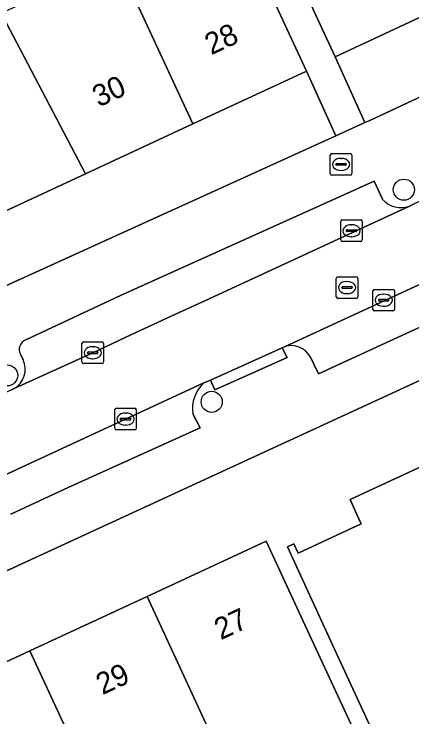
# Model space of a CAD drawing. Extents: x 159262 to 160143, y 383399 to 384319.
# Drawn here: x 159429.03 to 159447.47, y 384187.22 to 384219.78 of the extents above; entities that cross this region are included whole.
import ezdxf

# ---------------------------------------------------------------- set-up
doc = ezdxf.new("R2010")
doc.units = 0
for name, color, linetype in [('IMGEO_Boom', 7, 'Continuous'), ('IMGEO_Brandkraan', 7, 'Continuous'), ('IMGEO_Erf', 7, 'Continuous'), ('IMGEO_Kolk', 7, 'Continuous'), ('IMGEO_Pand', 7, 'Continuous'), ('IMGEO_Pand_nummerreeks', 7, 'Continuous'), ('IMGEO_Parkeervlak_open', 7, 'Continuous'), ('IMGEO_Rijbaan_lokaal_open', 7, 'Continuous'), ('IMGEO_Rioolput', 7, 'Continuous'), ('IMGEO_Voetpad_open', 7, 'Continuous')]:
    doc.layers.add(name, color=color, linetype=linetype)

msp = doc.modelspace()

# ---------------------------------------------------------------- linework, layer by layer
at = {"layer": 'IMGEO_Boom'}
for centre in [(159447.097, 384211.641), (159428.71, 384203.039), (159438.191, 384201.816)]:
    msp.add_circle(centre, 0.489, dxfattribs=at)
at = {"layer": 'IMGEO_Brandkraan'}
for p, q in [((159443.762, 384213.314), (159444.614, 384213.314)), ((159443.687, 384212.388), (159443.687, 384213.24)), ((159444.175, 384213.094), (159444.2, 384213.094)), ((159444.688, 384213.24), (159444.688, 384212.388)), ((159443.946, 384212.808), (159443.946, 384212.82)), ((159444.384, 384212.771), (159443.986, 384212.771)), ((159443.989, 384212.857), (159444.387, 384212.857)), ((159444.43, 384212.82), (159444.43, 384212.808)), ((159444.614, 384212.314), (159443.762, 384212.314)), ((159444.198, 384212.534), (159444.173, 384212.534))]:
    msp.add_line(p, q, dxfattribs=at)
for points in [[(159443.762, 384213.314), (159444.614, 384213.314)], [(159443.687, 384212.388), (159443.687, 384213.24)], [(159444.688, 384213.24), (159444.688, 384212.388)], [(159444.614, 384212.314), (159443.762, 384212.314)]]:
    msp.add_lwpolyline(points, dxfattribs=at)
for centre, radius, start, end in [((159443.764, 384213.238), 0.0765, 91.552, 178.448), ((159443.764, 384213.238), 0.0765, 91.552, 178.448), ((159444.612, 384213.238), 0.0765, 1.552, 88.448), ((159444.612, 384213.238), 0.0765, 1.552, 88.448), ((159443.986, 384212.817), 0.0403, 85.8775, 175.7526), ((159443.983, 384212.807), 0.0366, 178.938, 274.7102), ((159444.387, 384212.814), 0.043, 264.8664, 352.4533), ((159444.391, 384212.819), 0.0386, 1.7309, 96.639), ((159443.764, 384212.39), 0.0765, 181.552, 268.448), ((159443.764, 384212.39), 0.0765, 181.552, 268.448), ((159444.612, 384212.39), 0.0765, 271.552, 358.448), ((159444.612, 384212.39), 0.0765, 271.552, 358.448)]:
    msp.add_arc(centre, radius, start, end, dxfattribs=at)
for centre, major_axis, ratio, start_param, end_param in [((159444.174, 384212.814), (-0.387, 0.002), 0.722429, 4.712389, 7.853982), ((159444.199, 384212.814), (-0.39, 0.002), 0.717154, 1.570796, 4.712389)]:
    msp.add_ellipse(centre, major_axis=major_axis, ratio=ratio, start_param=start_param, end_param=end_param, dxfattribs=at)
at = {"layer": 'IMGEO_Erf'}
for points in [[(159476.465, 384229.34), (159475.108, 384232.269), (159469.837, 384229.824), (159469.682, 384229.752), (159464.542, 384227.368), (159459.51, 384225.034), (159454.347, 384222.639), (159449.182, 384220.245), (159443.911, 384217.798), (159445.294, 384214.752), (159445.521, 384214.855)], [(159430.942, 384179.385), (159428.641, 384178.317), (159426.377, 384183.198), (159424.273, 384187.733), (159429.765, 384190.281), (159435.193, 384192.798), (159440.717, 384195.361), (159442.82, 384190.826), (159444.041, 384188.194), (159445.661, 384184.702), (159442.332, 384183.158), (159441.753, 384184.406), (159439.429, 384183.323), (159439.332, 384183.278), (159438.685, 384184.675), (159435.815, 384183.352), (159435.706, 384183.302), (159436.359, 384181.894), (159434.027, 384180.813), (159433.928, 384180.767)]]:
    msp.add_lwpolyline(points, close=True, dxfattribs=at)
for points in [[(159405.051, 384196.117), (159429.018, 384207.361), (159443.94, 384214.137), (159442.579, 384217.134), (159437.318, 384214.694), (159432.339, 384212.384), (159427.041, 384209.926), (159421.737, 384207.466), (159419.633, 384212.002), (159418.208, 384215.123), (159420.55, 384216.239), (159418.673, 384220.286)], [(159446.166, 384185.411), (159443.791, 384190.561), (159441.698, 384195.101), (159441.994, 384195.238), (159442.191, 384194.81), (159445.124, 384196.162), (159444.923, 384196.598), (159444.603, 384197.292), (159450.452, 384199.989), (159455.923, 384202.512), (159461.09, 384204.895), (159466.549, 384207.412), (159471.834, 384209.85), (159477.246, 384212.345), (159475.775, 384215.67), (159475.693, 384215.632), (159408.528, 384184.712)]]:
    msp.add_lwpolyline(points, dxfattribs=at)
at = {"layer": 'IMGEO_Kolk'}
for p, q in [((159444.17, 384209.316), (159444.17, 384210.168)), ((159444.245, 384210.242), (159445.097, 384210.242)), ((159445.171, 384210.168), (159445.171, 384209.316)), ((159444.429, 384209.736), (159444.429, 384209.748)), ((159444.867, 384209.699), (159444.469, 384209.699)), ((159444.472, 384209.785), (159444.87, 384209.785)), ((159444.658, 384210.022), (159444.683, 384210.022)), ((159444.913, 384209.748), (159444.913, 384209.736)), ((159444.681, 384209.462), (159444.656, 384209.462)), ((159445.097, 384209.242), (159444.245, 384209.242)), ((159445.663, 384206.099), (159445.663, 384206.951)), ((159445.738, 384207.025), (159446.59, 384207.025)), ((159446.151, 384206.805), (159446.176, 384206.805)), ((159446.664, 384206.951), (159446.664, 384206.099)), ((159445.922, 384206.519), (159445.922, 384206.531)), ((159446.36, 384206.482), (159445.962, 384206.482)), ((159445.965, 384206.568), (159446.363, 384206.568)), ((159446.406, 384206.531), (159446.406, 384206.519)), ((159446.174, 384206.245), (159446.149, 384206.245)), ((159446.59, 384206.025), (159445.738, 384206.025)), ((159432.178, 384203.664), (159432.178, 384204.516)), ((159432.253, 384204.59), (159433.105, 384204.59)), ((159433.179, 384204.516), (159433.179, 384203.664)), ((159432.666, 384204.37), (159432.691, 384204.37)), ((159432.437, 384204.084), (159432.437, 384204.096)), ((159432.875, 384204.047), (159432.477, 384204.047)), ((159432.48, 384204.133), (159432.878, 384204.133)), ((159432.921, 384204.096), (159432.921, 384204.084)), ((159433.105, 384203.59), (159432.253, 384203.59)), ((159432.689, 384203.81), (159432.664, 384203.81)), ((159433.697, 384200.589), (159433.697, 384201.441)), ((159433.772, 384201.515), (159434.624, 384201.515)), ((159434.185, 384201.295), (159434.21, 384201.295)), ((159434.698, 384201.441), (159434.698, 384200.589)), ((159433.956, 384201.009), (159433.956, 384201.021)), ((159434.394, 384200.972), (159433.996, 384200.972)), ((159433.999, 384201.058), (159434.397, 384201.058)), ((159434.44, 384201.021), (159434.44, 384201.009)), ((159434.208, 384200.735), (159434.183, 384200.735)), ((159434.624, 384200.515), (159433.772, 384200.515))]:
    msp.add_line(p, q, dxfattribs=at)
for points in [[(159444.17, 384209.316), (159444.17, 384210.168)], [(159444.245, 384210.242), (159445.097, 384210.242)], [(159445.171, 384210.168), (159445.171, 384209.316)], [(159445.097, 384209.242), (159444.245, 384209.242)], [(159445.663, 384206.099), (159445.663, 384206.951)], [(159445.738, 384207.025), (159446.59, 384207.025)], [(159446.664, 384206.951), (159446.664, 384206.099)], [(159446.59, 384206.025), (159445.738, 384206.025)], [(159432.178, 384203.664), (159432.178, 384204.516)], [(159432.253, 384204.59), (159433.105, 384204.59)], [(159433.179, 384204.516), (159433.179, 384203.664)], [(159433.105, 384203.59), (159432.253, 384203.59)], [(159433.697, 384200.589), (159433.697, 384201.441)], [(159433.772, 384201.515), (159434.624, 384201.515)], [(159434.698, 384201.441), (159434.698, 384200.589)], [(159434.624, 384200.515), (159433.772, 384200.515)]]:
    msp.add_lwpolyline(points, dxfattribs=at)
for centre, radius, start, end in [((159444.247, 384210.166), 0.0765, 91.552, 178.448), ((159444.247, 384210.166), 0.0765, 91.552, 178.448), ((159445.095, 384210.166), 0.0765, 1.552, 88.448), ((159445.095, 384210.166), 0.0765, 1.552, 88.448), ((159444.469, 384209.745), 0.0403, 85.8775, 175.7526), ((159444.466, 384209.735), 0.0366, 178.938, 274.7102), ((159444.87, 384209.742), 0.043, 264.8664, 352.4533), ((159444.874, 384209.747), 0.0386, 1.7309, 96.639), ((159444.247, 384209.318), 0.0765, 181.552, 268.448), ((159444.247, 384209.318), 0.0765, 181.552, 268.448), ((159445.095, 384209.318), 0.0765, 271.552, 358.448), ((159445.095, 384209.318), 0.0765, 271.552, 358.448), ((159445.74, 384206.949), 0.0765, 91.552, 178.448), ((159445.74, 384206.949), 0.0765, 91.552, 178.448), ((159446.588, 384206.949), 0.0765, 1.552, 88.448), ((159446.588, 384206.949), 0.0765, 1.552, 88.448), ((159445.962, 384206.528), 0.0403, 85.8775, 175.7526), ((159445.959, 384206.518), 0.0366, 178.938, 274.7102), ((159446.363, 384206.525), 0.043, 264.8664, 352.4533), ((159446.367, 384206.53), 0.0386, 1.7309, 96.639), ((159445.74, 384206.101), 0.0765, 181.552, 268.448), ((159445.74, 384206.101), 0.0765, 181.552, 268.448), ((159446.588, 384206.101), 0.0765, 271.552, 358.448), ((159446.588, 384206.101), 0.0765, 271.552, 358.448), ((159432.255, 384204.514), 0.0765, 91.552, 178.448), ((159432.255, 384204.514), 0.0765, 91.552, 178.448), ((159433.103, 384204.514), 0.0765, 1.552, 88.448), ((159433.103, 384204.514), 0.0765, 1.552, 88.448), ((159432.477, 384204.093), 0.0403, 85.8775, 175.7526), ((159432.474, 384204.083), 0.0366, 178.938, 274.7102), ((159432.878, 384204.09), 0.043, 264.8664, 352.4533), ((159432.882, 384204.095), 0.0386, 1.7309, 96.639), ((159432.255, 384203.666), 0.0765, 181.552, 268.448), ((159432.255, 384203.666), 0.0765, 181.552, 268.448), ((159433.103, 384203.666), 0.0765, 271.552, 358.448), ((159433.103, 384203.666), 0.0765, 271.552, 358.448), ((159433.774, 384201.439), 0.0765, 91.552, 178.448), ((159433.774, 384201.439), 0.0765, 91.552, 178.448), ((159434.622, 384201.439), 0.0765, 1.552, 88.448), ((159434.622, 384201.439), 0.0765, 1.552, 88.448), ((159433.996, 384201.018), 0.0403, 85.8775, 175.7526), ((159433.993, 384201.008), 0.0366, 178.938, 274.7102), ((159434.397, 384201.015), 0.043, 264.8664, 352.4533), ((159434.401, 384201.02), 0.0386, 1.7309, 96.639), ((159433.774, 384200.591), 0.0765, 181.552, 268.448), ((159433.774, 384200.591), 0.0765, 181.552, 268.448), ((159434.622, 384200.591), 0.0765, 271.552, 358.448), ((159434.622, 384200.591), 0.0765, 271.552, 358.448)]:
    msp.add_arc(centre, radius, start, end, dxfattribs=at)
for centre, major_axis, ratio, start_param, end_param in [((159444.657, 384209.742), (-0.387, 0.002), 0.722429, 4.712389, 7.853982), ((159444.682, 384209.742), (-0.39, 0.002), 0.717154, 1.570796, 4.712389), ((159446.15, 384206.525), (-0.387, 0.002), 0.722429, 4.712389, 7.853982), ((159446.175, 384206.525), (-0.39, 0.002), 0.717154, 1.570796, 4.712389), ((159432.665, 384204.09), (-0.387, 0.002), 0.722429, 4.712389, 7.853982), ((159432.69, 384204.09), (-0.39, 0.002), 0.717154, 1.570796, 4.712389), ((159434.184, 384201.015), (-0.387, 0.002), 0.722429, 4.712389, 7.853982), ((159434.209, 384201.015), (-0.39, 0.002), 0.717154, 1.570796, 4.712389)]:
    msp.add_ellipse(centre, major_axis=major_axis, ratio=ratio, start_param=start_param, end_param=end_param, dxfattribs=at)
at = {"layer": 'IMGEO_Pand'}
for points in [[(159449.182, 384220.245), (159443.977, 384231.468), (159443.768, 384231.919), (159440.927, 384230.601), (159442.735, 384226.703), (159440.303, 384225.576), (159441.807, 384222.334), (159443.911, 384217.798)], [(159437.318, 384214.694), (159442.579, 384217.134), (159440.476, 384221.67), (159439.011, 384224.828), (159436.5, 384223.663), (159434.633, 384227.688), (159431.88, 384226.411)], [(159432.339, 384212.384), (159437.318, 384214.694), (159431.88, 384226.411), (159428.986, 384225.069), (159430.895, 384220.952), (159428.449, 384219.818), (159428.498, 384219.706)], [(159432.339, 384212.384), (159428.498, 384219.706), (159428.449, 384219.818), (159425.875, 384225.653), (159420.786, 384223.409), (159421.604, 384221.646), (159427.041, 384209.926)], [(159450.452, 384199.989), (159444.603, 384197.292), (159444.923, 384196.598), (159445.124, 384196.162), (159442.191, 384194.81), (159441.994, 384195.238), (159441.698, 384195.101), (159443.791, 384190.561), (159446.166, 384185.411), (159449.407, 384186.905), (159452.291, 384188.234), (159453.38, 384185.872), (159456.337, 384187.235)], [(159442.82, 384190.826), (159440.717, 384195.361), (159435.193, 384192.798), (159438.506, 384185.653), (159438.28, 384185.548), (159438.685, 384184.675), (159439.332, 384183.278), (159439.429, 384183.323), (159441.753, 384184.406), (159442.332, 384183.158), (159445.661, 384184.702), (159444.041, 384188.194)], [(159435.193, 384192.798), (159429.765, 384190.281), (159433.099, 384183.094), (159432.893, 384182.999), (159433.928, 384180.767), (159434.027, 384180.813), (159436.359, 384181.894), (159435.706, 384183.302), (159435.815, 384183.352), (159438.685, 384184.675), (159438.28, 384185.548), (159438.506, 384185.653)], [(159429.765, 384190.281), (159424.273, 384187.733), (159426.377, 384183.198), (159428.641, 384178.317), (159430.942, 384179.385), (159433.928, 384180.767), (159432.893, 384182.999), (159433.099, 384183.094)]]:
    msp.add_lwpolyline(points, close=True, dxfattribs=at)
at = {"layer": 'IMGEO_Parkeervlak_open'}
for points in [[(159470.808, 384217.887), (159470.723, 384217.848), (159470.602, 384217.793), (159461.9, 384213.745), (159458.611, 384212.225), (159441.592, 384204.385)], [(159442.747, 384203.913), (159443.14, 384203.112), (159459.195, 384210.497), (159462.832, 384212.209), (159470.68, 384215.856), (159470.382, 384216.534)], [(159446.099, 384211.198), (159445.719, 384212.037), (159433.959, 384206.734), (159429.583, 384204.692)], [(159429.034, 384202.43), (159432.68, 384204.089), (159434.447, 384204.925), (159436.516, 384205.872), (159437.872, 384206.492), (159447.362, 384210.879)], [(159429.341, 384203.993), (159429.449, 384203.759)], [(159437.827, 384202.691), (159427.245, 384197.807)], [(159428.874, 384196.608), (159431.542, 384197.844), (159437.663, 384200.606), (159437.321, 384201.255)]]:
    msp.add_lwpolyline(points, dxfattribs=at)
for centre, radius, start, end in [((159446.966, 384211.973), 1.163, 221.7682, 289.8819), ((159429.755, 384204.241), 0.483, 110.8912, 210.9162), ((159441.864, 384203.401), 1.021, 30.1009, 105.4435), ((159428.516, 384203.321), 1.03, 300.1541, 25.1624), ((159438.9, 384201.506), 1.598, 132.1476, 189.0307)]:
    msp.add_arc(centre, radius, start, end, dxfattribs=at)
at = {"layer": 'IMGEO_Rijbaan_lokaal_open'}
for points in [[(159458.611, 384212.225), (159461.9, 384213.745), (159470.602, 384217.793), (159470.723, 384217.848), (159469.317, 384221.008), (159462.918, 384218.05), (159456.855, 384215.239), (159447.581, 384210.982), (159447.362, 384210.879), (159437.872, 384206.492), (159436.516, 384205.872), (159434.447, 384204.925), (159432.68, 384204.089), (159429.034, 384202.43), (159428.916, 384202.376), (159418.43, 384197.409), (159417.234, 384196.875)], [(159413.977, 384196.031), (159412.612, 384195.791), (159413.213, 384192.365), (159417.298, 384193.081), (159418.333, 384193.584), (159421.5, 384195.125), (159421.831, 384195.272), (159427.126, 384197.751), (159427.245, 384197.807), (159437.827, 384202.691), (159438.129, 384202.826), (159441.463, 384204.324), (159441.592, 384204.385), (159458.611, 384212.225)]]:
    msp.add_lwpolyline(points, dxfattribs=at)
at = {"layer": 'IMGEO_Rioolput'}
for p, q in [((159443.965, 384206.683), (159443.965, 384207.535)), ((159444.04, 384207.609), (159444.892, 384207.609)), ((159444.966, 384207.535), (159444.966, 384206.683)), ((159444.224, 384207.103), (159444.224, 384207.115)), ((159444.267, 384207.152), (159444.665, 384207.152)), ((159444.453, 384207.389), (159444.478, 384207.389)), ((159444.708, 384207.115), (159444.708, 384207.103)), ((159444.662, 384207.066), (159444.264, 384207.066)), ((159444.476, 384206.829), (159444.451, 384206.829)), ((159444.892, 384206.609), (159444.04, 384206.609))]:
    msp.add_line(p, q, dxfattribs=at)
for points in [[(159443.965, 384206.683), (159443.965, 384207.535)], [(159444.04, 384207.609), (159444.892, 384207.609)], [(159444.966, 384207.535), (159444.966, 384206.683)], [(159444.892, 384206.609), (159444.04, 384206.609)]]:
    msp.add_lwpolyline(points, dxfattribs=at)
for centre, radius, start, end in [((159444.042, 384207.533), 0.0765, 91.552, 178.448), ((159444.042, 384207.533), 0.0765, 91.552, 178.448), ((159444.89, 384207.533), 0.0765, 1.552, 88.448), ((159444.89, 384207.533), 0.0765, 1.552, 88.448), ((159444.264, 384207.112), 0.0403, 85.8775, 175.7526), ((159444.261, 384207.102), 0.0366, 178.938, 274.7102), ((159444.665, 384207.109), 0.043, 264.8664, 352.4533), ((159444.669, 384207.114), 0.0386, 1.7309, 96.639), ((159444.042, 384206.685), 0.0765, 181.552, 268.448), ((159444.042, 384206.685), 0.0765, 181.552, 268.448), ((159444.89, 384206.685), 0.0765, 271.552, 358.448), ((159444.89, 384206.685), 0.0765, 271.552, 358.448)]:
    msp.add_arc(centre, radius, start, end, dxfattribs=at)
for centre, major_axis, ratio, start_param, end_param in [((159444.452, 384207.109), (-0.387, 0.002), 0.722429, 4.712389, 7.853982), ((159444.477, 384207.109), (-0.39, 0.002), 0.717154, 1.570796, 4.712389)]:
    msp.add_ellipse(centre, major_axis=major_axis, ratio=ratio, start_param=start_param, end_param=end_param, dxfattribs=at)
at = {"layer": 'IMGEO_Voetpad_open'}
for points in [[(159429.914, 384241.934), (159413.417, 384234.259), (159414.2, 384232.576), (159421.573, 384236.183), (159425.789, 384238.182), (159431.549, 384240.913), (159439.011, 384224.828), (159440.476, 384221.67), (159442.579, 384217.134), (159443.94, 384214.137), (159445.294, 384214.752), (159443.911, 384217.798), (159441.807, 384222.334), (159440.303, 384225.576), (159432.891, 384241.57)], [(159477.587, 384233.071), (159477.179, 384232.851), (159476.65, 384233.844), (159474.84, 384232.846), (159475.108, 384232.269), (159476.465, 384229.34), (159445.521, 384214.855), (159445.294, 384214.752), (159443.94, 384214.137), (159429.018, 384207.361), (159405.051, 384196.117), (159368.336, 384179.241), (159356.231, 384172.876), (159341.528, 384164.55), (159333.688, 384159.631)], [(159470.382, 384216.534), (159470.68, 384215.856), (159462.832, 384212.209), (159459.195, 384210.497), (159443.14, 384203.112), (159442.747, 384203.913)], [(159337.79, 384151.201), (159337.902, 384151.142), (159339.579, 384150.379), (159341.761, 384151.664), (159341.827, 384151.535), (159353.897, 384158.667), (159356.329, 384159.676), (159364.6, 384163.808), (159373.663, 384168.554), (159389.959, 384176.181), (159397.692, 384179.767), (159403.93, 384182.599), (159406.84, 384183.933), (159407.818, 384184.342), (159408.528, 384184.712), (159475.693, 384215.632)], [(159429.583, 384204.692), (159433.959, 384206.734), (159445.719, 384212.037), (159446.099, 384211.198)], [(159447.362, 384210.879), (159447.581, 384210.982)], [(159441.592, 384204.385), (159441.463, 384204.324), (159441.685, 384203.875), (159438.334, 384202.371), (159438.129, 384202.826), (159437.827, 384202.691)], [(159429.449, 384203.759), (159429.341, 384203.993)], [(159428.916, 384202.376), (159429.034, 384202.43)], [(159437.321, 384201.255), (159437.663, 384200.606), (159431.542, 384197.844), (159428.874, 384196.608)]]:
    msp.add_lwpolyline(points, dxfattribs=at)
msp.add_lwpolyline([(159441.463, 384204.324), (159438.129, 384202.826), (159438.334, 384202.371), (159441.685, 384203.875)], close=True, dxfattribs=at)
for centre, radius, start, end in [((159446.966, 384211.973), 1.163, 221.7682, 289.8819), ((159429.755, 384204.241), 0.483, 110.8912, 210.9162), ((159441.864, 384203.401), 1.021, 30.1009, 105.4435), ((159428.516, 384203.321), 1.03, 300.1541, 25.1624), ((159438.9, 384201.506), 1.598, 132.1476, 189.0307)]:
    msp.add_arc(centre, radius, start, end, dxfattribs=at)

# ---------------------------------------------------------------- texts
at = {"layer": 'IMGEO_Pand_nummerreeks'}
for s, rotation, p in [('28', 24.8852, (159438.166, 384217.865)), ('30', 24.8852, (159432.956, 384215.448)), ('27', 24.8836, (159438.607, 384190.767)), ('29', 24.8836, (159433.125, 384188.224))]:
    msp.add_text(s, height=1, rotation=rotation, dxfattribs=at).set_placement(p)

doc.saveas('drawing.dxf')
